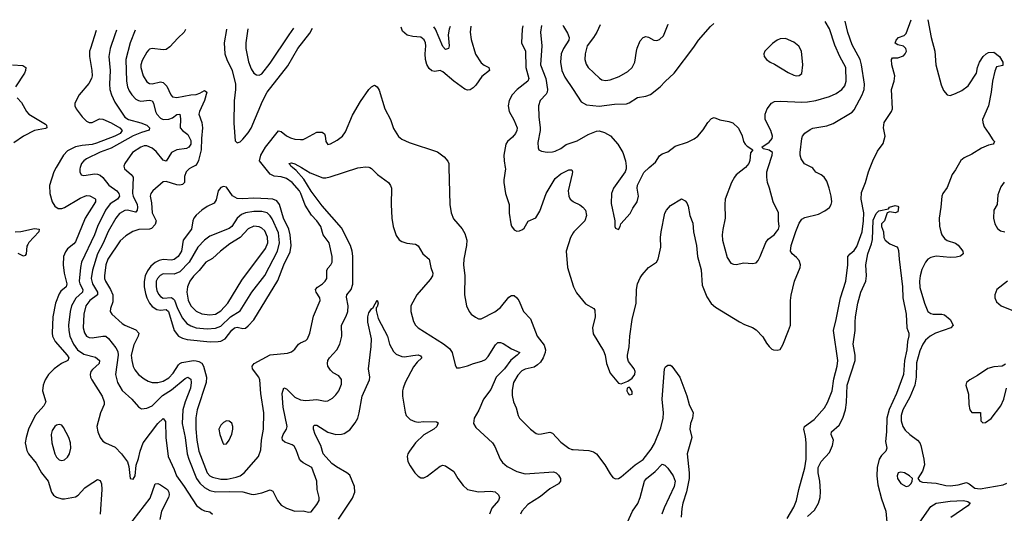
# Model space of a CAD drawing. Header units: inches. Extents: x 1649636 to 1815363, y 506543 to 641975.
# Tile 395 of 656: x 1705962 to 1713146, y 637475 to 641080. Entities that reach past the tile are written whole.
import ezdxf

# ---------------------------------------------------------------- set-up
doc = ezdxf.new("R2010")
doc.units = ezdxf.units.IN
doc.header["$MEASUREMENT"] = 0
for name, color, linetype in [('B7603', 7, 'Continuous'), ('B7604', 7, 'Continuous'), ('B7613', 7, 'Continuous'), ('B7614', 7, 'Continuous')]:
    doc.layers.add(name, color=color, linetype=linetype)

msp = doc.modelspace()

# ---------------------------------------------------------------- linework, layer by layer
at = {"layer": 'B7603', "color": 5}
for points, elevation in [([(1706228.6, 640000), (1706211, 639970), (1706178.7, 639870), (1706182.6, 639810), (1706198.6, 639750), (1706217.5, 639717.5), (1706241.9, 639701.9), (1706270, 639700.6), (1706290, 639708.6), (1706402.8, 639777.2), (1706450, 639795.3), (1706473.6, 639793.6), (1706510, 639774.7), (1706515.2, 639770), (1706515.5, 639750), (1706441.1, 639630), (1706370, 639458), (1706357.5, 639442.5), (1706310, 639406), (1706295.7, 639384.3), (1706282.5, 639350), (1706278.4, 639290), (1706286.4, 639230), (1706306.3, 639150), (1706302.3, 639130), (1706263.6, 639096.4), (1706250, 639077.7), (1706224.5, 639010), (1706204.1, 638910), (1706198.2, 638790), (1706201.7, 638770), (1706220.5, 638730), (1706309.5, 638630), (1706322, 638610), (1706313.6, 638590), (1706266.2, 638570), (1706212.6, 638530), (1706171.9, 638488.1), (1706147.5, 638450), (1706132.8, 638410), (1706129.3, 638370), (1706153.6, 638290), (1706139.5, 638260.5), (1706074.8, 638190), (1706027.7, 638090), (1706009.5, 638030), (1706002.8, 637990), (1706013.6, 637933.6), (1706027.1, 637910), (1706081.4, 637841.4), (1706121.9, 637770), (1706169.3, 637710), (1706193.2, 637630), (1706208.1, 637608.1), (1706230, 637592.6), (1706270, 637581.8), (1706290, 637581.8), (1706370, 637595.6), (1706390, 637607.4), (1706438.6, 637661.4), (1706461.5, 637678.5), (1706530, 637722), (1706550, 637715.5), (1706558.6, 637690), (1706562.3, 637650), (1706550.2, 637470.2)], 520), ([(1706404.5, 640000), (1706401.5, 639990), (1706400.2, 639970), (1706410, 639947.4), (1706430, 639942.8), (1706510, 639954.2), (1706530, 639952.4), (1706550, 639944), (1706570, 639927.4), (1706611.5, 639871.5), (1706671.2, 639831.2), (1706685.9, 639810), (1706690.8, 639790), (1706676.5, 639770), (1706623.6, 639736.4), (1706588.4, 639690), (1706529.4, 639570.6), (1706507, 639510), (1706412.8, 639310), (1706404.8, 639270), (1706395.5, 639170), (1706400.1, 639150), (1706423.1, 639110), (1706419.5, 639090), (1706372.5, 639047.5), (1706340.1, 638990), (1706329.5, 638950), (1706319.6, 638850), (1706320.6, 638810), (1706329.2, 638769.2), (1706355.3, 638710), (1706383.7, 638670), (1706430, 638638.2), (1706515.1, 638615.1), (1706545.3, 638590), (1706542.3, 638570), (1706493.6, 638526.4), (1706481.3, 638510), (1706476.5, 638490), (1706479.2, 638470), (1706488.2, 638450), (1706563.2, 638330), (1706578.8, 638290), (1706577.8, 638270), (1706551.1, 638210), (1706524.6, 638110), (1706531.8, 638070), (1706548.8, 638030), (1706570, 638003.1), (1706588, 637990), (1706658.2, 637958.2), (1706705.7, 637910), (1706748, 637850), (1706758, 637818), (1706768.2, 637730), (1706790, 637724.9), (1706806, 637750), (1706812.4, 637827.6), (1706830, 637876), (1706841.8, 637930), (1706864.2, 637990), (1706970, 638130.2), (1707010, 638168.7), (1707025.3, 638145.3), (1707028.7, 638030), (1707044.5, 637890), (1707090, 637795.8), (1707105.5, 637750), (1707163.3, 637670), (1707252.1, 637532.1), (1707290, 637503.2), (1707310, 637494.2), (1707350, 637487.2), (1707370.2, 637470)], 540), ([(1706724.4, 640000), (1706726.7, 639990), (1706774.9, 639950), (1706789.2, 639929.2), (1706784.8, 639810), (1706789.6, 639790), (1706820.1, 639730), (1706823, 639710), (1706819.3, 639690), (1706810, 639673.8), (1706806.5, 639673.5), (1706750, 639689.4), (1706730, 639687.7), (1706690, 639664.1), (1706663.6, 639630), (1706607.9, 639532.1), (1706571.9, 639448.1), (1706529.7, 639370), (1706492.8, 639250), (1706484.3, 639190), (1706494.3, 639150), (1706529.6, 639090), (1706528.8, 639070), (1706474.8, 639030), (1706445.5, 638990), (1706430.1, 638930), (1706425.5, 638830), (1706434, 638794), (1706450.3, 638770), (1706470, 638758.9), (1706490, 638755.8), (1706570, 638769.4), (1706590, 638768.2), (1706610, 638751.5), (1706663.9, 638683.9), (1706677.9, 638657.9), (1706681.6, 638630), (1706662.5, 638490), (1706676, 638430), (1706710, 638371.6), (1706780.3, 638310), (1706830, 638253), (1706850, 638238), (1706890, 638243.7), (1706930, 638259.7), (1707005.2, 638334.8), (1707070, 638376.1), (1707170, 638460.2), (1707190, 638470.2), (1707210, 638454.9), (1707214, 638430), (1707207.4, 638390), (1707169.6, 638290), (1707152.5, 638230), (1707146.8, 638130), (1707170.1, 638029.9), (1707185, 637910), (1707195.9, 637870), (1707252.5, 637730), (1707275.7, 637695.7), (1707310, 637663.5), (1707350, 637641.1), (1707390, 637632.3), (1707490, 637635.7), (1707590, 637632.4), (1707650, 637614.9), (1707670, 637613.4), (1707730, 637623.7), (1707790, 637646), (1707810, 637636.3), (1707842.3, 637570), (1707870, 637535.3), (1707910, 637511.8), (1707970, 637490.3), (1708030, 637492.4), (1708070, 637484), (1708090, 637487.3), (1708130, 637538.8), (1708146.6, 637570), (1708146.6, 637590), (1708133.3, 637650), (1708129.7, 637710), (1708093.7, 637810), (1708030, 637842.7), (1708014.9, 637854.9), (1708004.2, 637870), (1707979.8, 637939.8), (1707965.1, 637965.1), (1707950, 637975.8), (1707896, 637996), (1707879.7, 638010), (1707876.4, 638030), (1707884.1, 638050), (1707909.8, 638090), (1707914.3, 638110), (1707883.7, 638250), (1707877.2, 638350), (1707890, 638390.6), (1707910, 638383.1), (1707970, 638323.5), (1708010, 638304.3), (1708050, 638299.2), (1708130, 638306.3), (1708190, 638295.3), (1708210, 638297), (1708244.9, 638315.1), (1708270, 638340.5), (1708290, 638370.7), (1708310, 638418), (1708310, 638453.2), (1708290, 638479.5), (1708250, 638501.6), (1708230, 638519.5), (1708209.7, 638550), (1708206.9, 638570), (1708211.1, 638590), (1708223.1, 638610), (1708275.4, 638670), (1708297.4, 638710), (1708312.6, 638770), (1708309.8, 638850), (1708344.7, 638915.3), (1708357.5, 638950), (1708359.9, 638990), (1708346.7, 639053.3), (1708348.8, 639070), (1708379.8, 639110), (1708392.2, 639147.8), (1708392.2, 639352.2), (1708387.3, 639390), (1708374.7, 639430), (1708310, 639559.2), (1708170, 639721.2), (1708090, 639827.5), (1708036, 639916), (1707979.7, 639979.7), (1707953.6, 640000)], 560), ([(1707216.8, 640000), (1707199.6, 639990), (1707177.6, 639970), (1707165.4, 639934.6), (1707165.8, 639890), (1707150, 639875.4), (1707130, 639870.5), (1707110, 639873.2), (1707030, 639899.4), (1707010, 639896.8), (1706932.9, 639830), (1706919, 639810), (1706913.8, 639790), (1706923.6, 639743.6), (1706927.9, 639670), (1706957.7, 639610), (1706950, 639584.2), (1706924.3, 639555.7), (1706908.9, 639551.1), (1706832.6, 639547.4), (1706787.1, 639532.9), (1706737.6, 639502.4), (1706694.8, 639465.2), (1706604.6, 639330), (1706591.6, 639290), (1706580.4, 639210), (1706581.6, 639190), (1706589.5, 639170), (1706625.8, 639110), (1706641.4, 639070), (1706640.7, 639019.3), (1706624.2, 638970), (1706623.1, 638950), (1706635.3, 638930), (1706710, 638862.4), (1706730, 638849.2), (1706810, 638814.2), (1706831, 638790), (1706826.3, 638770), (1706795.5, 638704.5), (1706776.6, 638630), (1706779.4, 638590), (1706790, 638548.5), (1706802.1, 638522.1), (1706830, 638488.2), (1706870, 638456.5), (1706900.1, 638440.1), (1706930, 638430.8), (1706970, 638430.7), (1707010, 638440.9), (1707050, 638463.6), (1707082.1, 638497.9), (1707120.6, 638559.4), (1707130.3, 638569.7), (1707144.4, 638575.6), (1707229.4, 638590), (1707250, 638589.7), (1707270, 638584.7), (1707290, 638570.7), (1707302.3, 638550), (1707324.4, 638470), (1707323.6, 638430), (1707256.4, 638230), (1707247.2, 638172.8), (1707246.9, 638093.1), (1707253.5, 638010), (1707268.5, 637928.5), (1707330.1, 637770), (1707349.8, 637749.8), (1707370, 637738.6), (1707430, 637723.7), (1707476, 637724), (1707541.7, 637738.3), (1707570.7, 637749.3), (1707600.3, 637770), (1707705, 637890), (1707720.6, 637939.4), (1707726.5, 638010), (1707742.2, 638090), (1707743.7, 638210), (1707722.3, 638350), (1707715, 638450), (1707707.4, 638470), (1707661.5, 638530), (1707657.3, 638550), (1707672.8, 638570), (1707790, 638633.7), (1707915.5, 638644.5), (1707946.4, 638653.6), (1707970, 638674), (1707995.6, 638710), (1708010, 638721.1), (1708050, 638738), (1708062, 638750), (1708079.8, 638790), (1708105.3, 638914.7), (1708155.6, 639030), (1708153.1, 639050), (1708126.3, 639090), (1708121.5, 639110), (1708134.2, 639125.8), (1708172.3, 639150), (1708192.1, 639170), (1708202.4, 639190), (1708202.8, 639250), (1708212.2, 639267.8), (1708232.9, 639290), (1708241.6, 639310), (1708241.1, 639350), (1708219.8, 639450), (1708177, 639510), (1708159.1, 639570), (1708131.2, 639610), (1708092.5, 639652.5), (1708045.5, 639725.5), (1708014.6, 639810), (1708003.1, 639830), (1707950, 639890.9), (1707910, 639920.3), (1707870, 639932), (1707818.1, 639938.1), (1707790, 639953), (1707751.9, 640000)], 580), ([(1708017.2, 640000), (1708081.6, 639961.6), (1708174.9, 639925.1), (1708195.1, 639924.9), (1708227.5, 639932.5), (1708430, 639997), (1708449.1, 640000)], 560), ([(1708517, 640000), (1708530, 639993), (1708573.4, 639950), (1708653, 639890), (1708668, 639870), (1708674.4, 639850), (1708671.8, 639730), (1708676.5, 639630), (1708687.4, 639570), (1708710, 639504), (1708730, 639473), (1708750, 639459.5), (1708787.9, 639447.9), (1708850, 639441.3), (1708870, 639428.9), (1708902.7, 639370), (1708950.3, 639330), (1708961.2, 639270), (1708977.7, 639230), (1708973.6, 639210), (1708956.3, 639183.7), (1708858.9, 639070), (1708815.8, 638990), (1708816.5, 638950), (1708836.2, 638876.2), (1708850.2, 638850.2), (1708870.4, 638830), (1709053.7, 638713.7), (1709098.1, 638678.1), (1709118.4, 638650), (1709139.5, 638559.5), (1709150, 638537.3), (1709170, 638537.6), (1709230, 638551.5), (1709272.3, 638570), (1709333.7, 638586.3), (1709360.6, 638599.4), (1709380.8, 638619.2), (1709434.3, 638705.7), (1709450, 638722.4), (1709470, 638722), (1709490, 638715.3), (1709550, 638675.8), (1709610.6, 638650), (1709593, 638630), (1709546.2, 638593.8), (1709498.9, 638530), (1709438.4, 638470), (1709400.6, 638379.4), (1709345.5, 638310), (1709311.9, 638228.1), (1709278.9, 638170), (1709272.7, 638130), (1709290, 638102), (1709412.7, 637990), (1709430, 637962.8), (1709467, 637870), (1709485.5, 637845.5), (1709518, 637818), (1709590, 637780.9), (1709650, 637763.2), (1709857.8, 637777.8), (1709877.1, 637770), (1709894.2, 637754.2), (1709907.9, 637730), (1709909.1, 637710), (1709894.3, 637690), (1709830, 637653.1), (1709761.7, 637598.2), (1709670, 637539.2), (1709624.9, 637490), (1709616.1, 637470)], 560), ([(1709093.8, 640000), (1709101.2, 639730), (1709110.2, 639670.2), (1709126.4, 639626.4), (1709190, 639551.6), (1709210, 639517.4), (1709224.2, 639470), (1709222.7, 639430), (1709203.5, 639330), (1709200.2, 639290), (1709208.9, 639210), (1709207.2, 639070), (1709221.3, 638990), (1709241.6, 638950), (1709257.3, 638930), (1709287.9, 638907.9), (1709310, 638895.8), (1709330, 638894.6), (1709430, 638947.1), (1709470, 638977.5), (1709530, 639053.9), (1709550, 639066.3), (1709570, 639065.1), (1709589.3, 639050), (1709604.3, 639030), (1709638, 638950), (1709690, 638896.4), (1709737.7, 638770), (1709790, 638702.8), (1709798, 638670), (1709797.1, 638650), (1709781.4, 638610), (1709761, 638579), (1709741, 638558.9), (1709716.6, 638543.4), (1709650, 638527.3), (1709625.1, 638514.9), (1709595.7, 638484.3), (1709566.3, 638430), (1709554.4, 638374.4), (1709555.9, 638335.9), (1709565.2, 638290), (1709585.3, 638245.3), (1709598.3, 638190), (1709609.3, 638169.3), (1709690, 638090.4), (1709730, 638059.3), (1709750, 638054.4), (1709770, 638055.8), (1709830, 638067.2), (1709850, 638060.3), (1709910, 637996), (1709970, 637950.3), (1709990, 637942.3), (1710000, 637941.7)], 580), ([(1709505, 640000), (1709506.7, 639990), (1709494, 639910), (1709495, 639890), (1709507.6, 639810), (1709532.6, 639730), (1709533.9, 639666.1), (1709545.5, 639590), (1709551.4, 639571.4), (1709570, 639545.5), (1709590, 639536.4), (1709610, 639538.7), (1709630, 639547), (1709641.8, 639558.2), (1709671.6, 639608.4), (1709727.1, 639632.8), (1709758, 639682), (1709802.5, 639810), (1709870, 639920.2), (1709910, 639955), (1709970, 639984.6), (1709990, 639984), (1709994.7, 639970), (1709993.2, 639953.2), (1709964.8, 639830), (1709968.1, 639790), (1709979.5, 639770), (1710000, 639752.1)], 620), ([(1705930, 639530.1), (1705970, 639532.7), (1706070, 639555.5), (1706103.7, 639550), (1706102.3, 639530), (1706027.9, 639452.1), (1706020.6, 639439.4), (1706015.2, 639424.9), (1706010.1, 639369.9), (1706001.3, 639358.7), (1705990, 639353.8), (1705950, 639373.6)], 480), ([(1710000, 639523), (1709980.1, 639490), (1709950.1, 639390), (1709959.1, 639270), (1710000, 639136.5)], 620), ([(1708287.2, 637432.8), (1708390, 637585.2), (1708408.5, 637630), (1708405.3, 637670), (1708370, 637752.8), (1708350, 637771.9), (1708274.1, 637814.1), (1708239.5, 637839.5), (1708177.5, 637910), (1708158.8, 637970), (1708118.1, 638050), (1708106.5, 638090), (1708105.7, 638110), (1708110, 638118), (1708130, 638119.1), (1708210, 638066.8), (1708270, 638051.2), (1708310, 638052.3), (1708330, 638057.7), (1708370, 638086), (1708410, 638136.5), (1708429, 638170), (1708440.2, 638210), (1708461, 638330), (1708514.3, 638450), (1708517.4, 638470), (1708506.6, 638530), (1708526.4, 638693.6), (1708528, 638750), (1708503.1, 638870), (1708502.5, 638910), (1708510, 638939.3), (1708530, 638968.2), (1708542.4, 638977.6), (1708570, 639031.3), (1708578, 639010), (1708570, 638982), (1708563.5, 638976.5), (1708563.4, 638956.6), (1708576.8, 638896.8), (1708645.2, 638770), (1708660.6, 638710), (1708690, 638657.4), (1708710, 638636.5), (1708750, 638620.3), (1708770, 638617), (1708830, 638628.9), (1708870, 638631.4), (1708885.8, 638625.8), (1708896.3, 638610), (1708861.8, 638578.2), (1708835.1, 638544.9), (1708774.9, 638430), (1708759.6, 638390), (1708755.2, 638370), (1708755.6, 638330), (1708773.6, 638213.6), (1708782.6, 638190), (1708810, 638159.5), (1708845.2, 638145.3), (1708870, 638140.9), (1708910, 638144.9), (1709003.5, 638143.5), (1709014.9, 638134.9), (1709006, 638110), (1708983.1, 638090), (1708911.8, 638048.2), (1708850, 637988.9), (1708806.2, 637930), (1708794.5, 637910), (1708789.4, 637889.4), (1708794.3, 637854.3), (1708810, 637822), (1708846, 637770), (1708870, 637747.7), (1708890, 637735.5), (1708910, 637734.9), (1708934.6, 637745.4), (1709030, 637819.5), (1709050, 637826), (1709070, 637822), (1709130, 637780.7), (1709159.3, 637730), (1709198.3, 637678.3), (1709230, 637650.4), (1709310, 637632.8), (1709396.1, 637636.1), (1709431.5, 637631.5), (1709456, 637610), (1709462.8, 637590), (1709455.5, 637570), (1709407.4, 637512.6), (1709390.4, 637470)], 540), ([(1706750, 637371.5), (1706913.9, 637586.1), (1706950, 637690.5), (1706970, 637691.8), (1706990, 637683.2), (1707039.6, 637650), (1707050.2, 637630), (1707052.1, 637610), (1707047.2, 637590), (1706996, 637490), (1706984.4, 637430)], 520)]:
    msp.add_lwpolyline(points, dxfattribs=dict(at, elevation=elevation))
for points, elevation in [([(1707450, 639861.6), (1707430, 639853.6), (1707410, 639829.3), (1707395.8, 639764.2), (1707380.8, 639739.2), (1707330, 639714.6), (1707290.7, 639689.3), (1707250, 639652), (1707233.8, 639630), (1707226, 639610), (1707216.1, 639550), (1707155.9, 639470), (1707141.7, 639390), (1707119.5, 639350), (1707090, 639327.9), (1707070, 639324.8), (1707010, 639328.3), (1706979.6, 639320.5), (1706950, 639305.9), (1706919.7, 639280.3), (1706893.8, 639246.2), (1706878.4, 639210), (1706871, 639169), (1706871.4, 639130), (1706879.3, 639079.3), (1706889, 639049), (1706910, 639010.2), (1706930, 638985), (1706962.5, 638962.5), (1706990, 638958.3), (1707030, 638963.1), (1707046.9, 638950), (1707090.5, 638810.5), (1707120.2, 638770), (1707150, 638753.1), (1707184.8, 638744.8), (1707352.5, 638727.5), (1707410, 638729), (1707430, 638733.2), (1707460.9, 638750), (1707510, 638811.8), (1707530, 638829.5), (1707550, 638834.6), (1707590, 638823.8), (1707610, 638827.8), (1707630, 638843.2), (1707671.2, 638888.8), (1707844.6, 639175.4), (1707889, 639290), (1707934.8, 639385.2), (1707943.2, 639430), (1707936.2, 639510), (1707926.5, 639550), (1707886.4, 639630), (1707856.7, 639730), (1707837.3, 639757.3), (1707810, 639769.4), (1707772.9, 639772.9), (1707670, 639776.4), (1707590, 639770.9), (1707550, 639773.7), (1707514.4, 639794.4), (1707470, 639857)], 620), ([(1707670, 639679.2), (1707610.1, 639669.9), (1707581.6, 639658.4), (1707549.3, 639630.7), (1707510.9, 639570), (1707490, 639554.3), (1707350, 639498.7), (1707310, 639469.8), (1707262.1, 639417.9), (1707199.3, 639310), (1707130, 639238.4), (1707090, 639222.4), (1707010, 639222.9), (1706987.5, 639212.5), (1706966.8, 639190), (1706959, 639170), (1706956.8, 639130), (1706962.7, 639102.7), (1706975.3, 639075.3), (1706990, 639058.1), (1707010, 639046.8), (1707070, 639050.1), (1707082.7, 639042.7), (1707091.5, 639031.5), (1707114.7, 638970), (1707150, 638899.7), (1707181.9, 638861.9), (1707210, 638843.3), (1707250.6, 638830), (1707330, 638821.3), (1707390, 638826.4), (1707430, 638842.9), (1707500.2, 638910), (1707570, 638952.9), (1707655.4, 639090), (1707750, 639213), (1707842.6, 639390), (1707857, 639450), (1707850, 639524), (1707805, 639625), (1707790, 639648.2), (1707768.5, 639668.5), (1707730, 639678.6)], 640), ([(1707670, 639571.1), (1707630, 639552.2), (1707571, 639489), (1707496.2, 639443.8), (1707426.7, 639390), (1707370, 639336.8), (1707321.2, 639310), (1707271.5, 639248.5), (1707230, 639207.4), (1707204.2, 639170), (1707187.1, 639130), (1707182.7, 639090), (1707191.5, 639031.5), (1707211, 638991), (1707250, 638951.8), (1707290, 638932.2), (1707350, 638923.8), (1707390, 638929), (1707430, 638953.6), (1707482.1, 639010), (1707583.3, 639176.7), (1707756, 639410), (1707772.8, 639450), (1707771.5, 639491.5), (1707750, 639537.2), (1707730, 639557), (1707710, 639568.3)], 660), ([(1707470, 638149.6), (1707450, 638138.4), (1707430, 638118.7), (1707416.1, 638090), (1707421.5, 638050), (1707443.6, 637990), (1707450, 637981.3), (1707470, 637983.1), (1707490.6, 638010), (1707510, 638053), (1707518.3, 638090), (1707518, 638110), (1707510, 638133.3), (1707490, 638147.6)], 620), ([(1706250, 638122.9), (1706230, 638118.4), (1706219.1, 638110), (1706200.2, 638079.8), (1706191.8, 638050), (1706196.9, 637990), (1706218.6, 637910), (1706230, 637884.9), (1706250, 637865.7), (1706270, 637861.1), (1706290, 637866.7), (1706310, 637885.5), (1706326, 637910), (1706335.1, 637950), (1706333, 637990), (1706320.5, 638030), (1706282.5, 638102.5), (1706270, 638119.5)], 540)]:
    msp.add_lwpolyline(points, close=True, dxfattribs=dict(at, elevation=elevation))
at = {"layer": 'B7604', "color": 5}
for points, elevation in [([(1707472.2, 641011.8), (1707470.7, 641009.3), (1707455.3, 640910), (1707460.1, 640830), (1707474, 640790), (1707513.5, 640710), (1707537.2, 640610), (1707537.6, 640570), (1707526.7, 640486.7), (1707524.7, 640324.7), (1707534.9, 640194.9), (1707550, 640180.5), (1707570, 640188.8), (1707590, 640206.3), (1707630, 640253.7), (1707650, 640288.7), (1707734.4, 640485.6), (1707767.6, 640550), (1707917.6, 640742.4), (1707991.7, 640870), (1708078.7, 640981.3), (1708099.1, 641018.7)], 620), ([(1707626.1, 641013.5), (1707625.1, 640994.9), (1707611.8, 640910), (1707611, 640870), (1707631.4, 640771.4), (1707650, 640720.4), (1707670.3, 640690), (1707690, 640676.1), (1707710, 640674), (1707730, 640684.4), (1707790, 640762.2), (1707927.5, 640970), (1707962.5, 641017.2)], 640), ([(1709255, 641031.5), (1709249.6, 640990), (1709255.7, 640935.7), (1709287.4, 640827.4), (1709330, 640765.6), (1709350, 640748.4), (1709386, 640730), (1709390.2, 640710), (1709334.5, 640665.5), (1709290, 640601.4), (1709270, 640581.4), (1709250, 640568.6), (1709230, 640565), (1709210, 640571.9), (1709130.3, 640630.3), (1709050, 640698.9), (1709030, 640708.6), (1708990, 640700.4), (1708970, 640707.1), (1708950, 640724.6), (1708932.5, 640752.5), (1708922.1, 640790), (1708919.9, 640830), (1708925.8, 640890), (1708924.1, 640910), (1708914, 640934), (1708890, 640953), (1708830, 640957.5), (1708790, 640967.3), (1708755.9, 640995.9), (1708744.7, 641025.9)], 580), ([(1709102.5, 641029.8), (1709095, 641010), (1709089.5, 640970.5), (1709095, 640890), (1709091.4, 640870), (1709070, 640861.6), (1709050, 640883.6), (1708996, 641010), (1708983.7, 641028.5)], 560), ([(1709633.6, 641035.7), (1709628, 641010), (1709624.4, 640910), (1709652.6, 640850), (1709656.3, 640730), (1709676.6, 640650), (1709669.4, 640630), (1709591.2, 640570), (1709556.5, 640530), (1709534.2, 640490), (1709525.2, 640450), (1709532.9, 640410), (1709568.1, 640348.1), (1709591, 640290), (1709590.2, 640270), (1709580.7, 640250), (1709557.7, 640222.3), (1709520.3, 640190), (1709508.2, 640171.8), (1709495.3, 640090), (1709496.8, 640050), (1709505, 640000)], 620), ([(1709768.6, 641037.2), (1709762.7, 640990), (1709770.9, 640890), (1709762.2, 640750), (1709801, 640650), (1709813.1, 640570), (1709811, 640550), (1709803.7, 640536.3), (1709758.9, 640490), (1709747.4, 640450), (1709749, 640371), (1709760.2, 640290), (1709760.2, 640270), (1709742.9, 640182.9), (1709744.9, 640144.9), (1709750.5, 640130.5), (1709770, 640119.1), (1709810, 640113.7), (1709850, 640114), (1709870, 640119.6), (1709910, 640139.7), (1709950.5, 640169.5), (1710000, 640185.3)], 640), ([(1709925.5, 641038.9), (1709929.5, 641029.5), (1709960.3, 640980.3), (1709971, 640950), (1709969.4, 640930), (1709929.3, 640870), (1709912.6, 640830), (1709907.1, 640770), (1709918.2, 640710), (1709940.2, 640660.2), (1710000, 640569.1)], 660), ([(1706520.1, 641001.2), (1706477.7, 640870), (1706472.7, 640850), (1706472.5, 640810), (1706488.7, 640708.7), (1706490.9, 640670), (1706487, 640650), (1706466.5, 640613.5), (1706396, 640530), (1706365.7, 640470), (1706364.9, 640450), (1706373.4, 640430), (1706419.1, 640370), (1706450, 640339.3), (1706470, 640329.5), (1706490, 640329.5), (1706545.2, 640354.8), (1706570, 640353.1), (1706630, 640327.3), (1706694, 640290), (1706709.4, 640270), (1706695.1, 640250), (1706656.8, 640230), (1706522.7, 640177.3), (1706490, 640167.4), (1706418.5, 640161.5), (1706369.4, 640150.6), (1706310, 640122.3), (1706281.4, 640090), (1706228.6, 640000)], 520), ([(1706669.5, 641002.9), (1706655.3, 640970), (1706622.6, 640870), (1706612.7, 640810), (1706621.4, 640710), (1706617.9, 640610), (1706620.8, 640570), (1706631.3, 640531.3), (1706657.1, 640477.1), (1706730, 640367.4), (1706756, 640350), (1706846.7, 640326.7), (1706890, 640310.2), (1706908.8, 640290), (1706906.7, 640273.3), (1706850, 640256.7), (1706790, 640232.1), (1706630, 640141), (1706550, 640111.5), (1706450, 640064), (1706429.2, 640050), (1706413.7, 640030), (1706404.5, 640000)], 540), ([(1706804, 641004.4), (1706768.9, 640910), (1706737.9, 640790), (1706740.4, 640630), (1706748.3, 640590), (1706760.2, 640560.2), (1706779.7, 640530), (1706810, 640499.7), (1706828.9, 640488.9), (1706846.1, 640486.1), (1706910, 640492.5), (1706930, 640487), (1706939.3, 640470), (1706953.1, 640410), (1706963.2, 640390), (1706990, 640360.9), (1707010, 640350.8), (1707050, 640353.4), (1707076.5, 640363.5), (1707110, 640386.5), (1707130.8, 640390.8), (1707136.2, 640356.2), (1707133.5, 640290), (1707149.2, 640270), (1707190, 640240.8), (1707210, 640198.7), (1707210.5, 640170), (1707195.8, 640150), (1707179.8, 640140.2), (1707110, 640129.9), (1707068.8, 640111.2), (1707030, 640046.2), (1707010, 640054.8), (1706957.2, 640117.2), (1706930, 640141.7), (1706890, 640158.8), (1706870, 640158.7), (1706846, 640150), (1706784.4, 640110), (1706729.1, 640030), (1706722, 640010), (1706724.4, 640000)], 560), ([(1707172.3, 641008.5), (1707162.6, 640990), (1707114.9, 640945.1), (1707058.9, 640881.1), (1707030, 640863.2), (1707010, 640858.6), (1706930, 640868.6), (1706910, 640863.5), (1706903, 640857), (1706890, 640842.4), (1706856.9, 640783.1), (1706845.7, 640750), (1706845, 640730), (1706862.6, 640670), (1706890, 640627.3), (1706910, 640614.3), (1706930, 640611.6), (1706990, 640626.7), (1707010, 640621.4), (1707035.5, 640595.5), (1707063.8, 640530), (1707076.7, 640516.7), (1707110, 640512.5), (1707210, 640531.2), (1707250, 640534.1), (1707276.7, 640543.3), (1707310, 640562.6), (1707327.6, 640550), (1707310.8, 640490.8), (1707273.5, 640410), (1707269.4, 640390), (1707290.1, 640330), (1707295.7, 640290), (1707287.6, 640212.4), (1707286, 640130), (1707267.3, 640052.7), (1707256.6, 640030), (1707244.1, 640015.9), (1707216.8, 640000)], 580), ([(1705910, 640750.4), (1705985.8, 640745.8), (1706006.8, 640730), (1706005.5, 640710), (1705997.6, 640690), (1705931.7, 640590)], 480), ([(1707751.9, 640000), (1707711.3, 640050), (1707721.8, 640090), (1707756.6, 640150), (1707850, 640267.2), (1707870, 640263.8), (1707910, 640231.1), (1707937.9, 640217.9), (1707970, 640207.7), (1708010, 640203.9), (1708030, 640205.5), (1708050, 640214), (1708130, 640258.5), (1708170, 640258.3), (1708185.3, 640245.3), (1708192, 640232), (1708197, 640190), (1708210, 640168.5), (1708230, 640172.4), (1708279.6, 640200.4), (1708316.9, 640230), (1708339.2, 640260.8), (1708390, 640382), (1708450, 640482), (1708510, 640570.7), (1708530, 640590.7), (1708550, 640600.7), (1708570, 640590.8), (1708585.9, 640565.9), (1708626.7, 640430), (1708666.7, 640350), (1708690, 640284.9), (1708726.8, 640226.8), (1708750, 640207.4), (1708802.9, 640182.9), (1709010, 640115.5), (1709059.6, 640079.6), (1709086.6, 640046.6), (1709093, 640030), (1709093.8, 640000)], 580), ([(1705943.7, 640510), (1705975.9, 640475.9), (1706012.7, 640410), (1706028.7, 640390), (1706150, 640316.2), (1706157.3, 640310), (1706159.3, 640290), (1706150, 640284.8), (1706070, 640269.8), (1705990.9, 640229.1), (1705920.4, 640179.6)], 480), ([(1707953.6, 640000), (1707940.7, 640010), (1707938.3, 640018.3), (1707926, 640030), (1707945.1, 640034.9), (1707970, 640028.2), (1708017.2, 640000)], 560), ([(1708449.1, 640000), (1708485.8, 640005.8), (1708510, 640003.8), (1708517, 640000)], 560)]:
    msp.add_lwpolyline(points, dxfattribs=dict(at, elevation=elevation))
at = {"layer": 'B7613', "color": 5}
for points, elevation in [([(1710000, 639136.5), (1710002, 639130), (1710024.1, 639084.1), (1710090, 639005.2), (1710150.2, 638970.2), (1710158, 638958), (1710160.7, 638910), (1710142, 638830), (1710146, 638786), (1710222.8, 638662.8), (1710233.8, 638630), (1710244.4, 638570), (1710270, 638498.8), (1710330, 638424.7), (1710350, 638422), (1710399.3, 638440.7), (1710430, 638462.8), (1710451.3, 638490), (1710452.4, 638510), (1710444.7, 638530), (1710404.4, 638584.4), (1710397.2, 638610), (1710397.4, 638630), (1710410, 638691.3), (1710414.6, 638770), (1710431.6, 638890), (1710458.9, 639010), (1710463.4, 639110), (1710470.8, 639150), (1710490, 639194.9), (1710504, 639216), (1710550.7, 639269.3), (1710608, 639310), (1710620.4, 639330), (1710640.8, 639419.2), (1710638, 639490), (1710641.8, 639530), (1710670, 639666), (1710681.6, 639690), (1710710, 639724), (1710790, 639771), (1710818, 639758), (1710830, 639742), (1710838.5, 639718.5), (1710852.4, 639650), (1710873.2, 639593.2), (1710879.2, 639530), (1710900.2, 639430), (1710908.4, 639350), (1710934.4, 639254.4), (1710941.4, 639141.4), (1710975.5, 639055.5), (1711006.3, 639006.3), (1711039.6, 638979.6), (1711213.3, 638873.3), (1711250, 638853.7), (1711310, 638832), (1711335.6, 638815.6), (1711384, 638764), (1711410, 638718.8), (1711430, 638694), (1711450, 638674.8), (1711462, 638670), (1711490, 638666.8), (1711510, 638671), (1711530, 638704.7), (1711572.6, 638810), (1711585.4, 638850), (1711587.1, 638870), (1711585.6, 639030), (1711590.7, 639069.3), (1711615.4, 639170), (1711657.1, 639270), (1711658, 639290), (1711650, 639320.7), (1711630, 639344), (1711598, 639370), (1711587.3, 639390), (1711591.6, 639430), (1711626.1, 639533.9), (1711650, 639593), (1711670, 639623), (1711690, 639635.8), (1711790, 639660.9), (1711836.5, 639683.5), (1711870.7, 639709.3), (1711882.6, 639730), (1711887.1, 639750), (1711883.9, 639790), (1711867.8, 639850), (1711850, 639900.9), (1711832.3, 639930), (1711810, 639946.6), (1711770, 639966.6), (1711750, 639996.2), (1711742.5, 640000)], 620), ([(1710388, 640000), (1710387.7, 639990), (1710379.1, 639970), (1710295.3, 639850), (1710280.2, 639810), (1710278.5, 639738.6), (1710305.5, 639610), (1710305.5, 639570), (1710310, 639558), (1710330, 639547.3), (1710344, 639570), (1710349, 639590), (1710416.4, 639663.6), (1710435.9, 639704.1), (1710466.6, 639750), (1710476.2, 639790), (1710467.6, 639850), (1710469.6, 639870.4), (1710515.5, 639964.5), (1710555.4, 640000)], 640), ([(1711256.9, 640000), (1711190, 639946.6), (1711177.3, 639930), (1711155.5, 639890), (1711110.2, 639770), (1711106.9, 639730), (1711110.2, 639630), (1711092.5, 639547.5), (1711087.7, 639510), (1711089.1, 639469.1), (1711122.9, 639342.9), (1711150, 639302.8), (1711170, 639294), (1711190, 639293.4), (1711245.2, 639305.2), (1711310, 639300.7), (1711334.7, 639305.3), (1711350, 639320.7), (1711365.1, 639350), (1711406.2, 639453.8), (1711423.5, 639476.5), (1711466.3, 639510), (1711484.4, 639530), (1711498, 639550), (1711503.1, 639570), (1711497.6, 639610), (1711498, 639670), (1711458.7, 639750), (1711433.6, 639850), (1711418.7, 639890), (1711413, 639930), (1711413, 639970), (1711423, 640000)], 640), ([(1711562.3, 637437.7), (1711610, 637520.3), (1711630.6, 637570), (1711647.3, 637650), (1711691.4, 637808.6), (1711700.8, 637870), (1711701.1, 637990), (1711696.4, 638036.4), (1711683.8, 638090), (1711687.3, 638110), (1711758.5, 638161.5), (1711834.9, 638245.1), (1711856.6, 638283.4), (1711889.3, 638370.7), (1711902.4, 638457.6), (1711926.9, 638550), (1711931.3, 638590), (1711898.9, 638810), (1711920.1, 638890), (1711949.9, 639050), (1711989, 639170), (1712005, 639290), (1712005.3, 639350), (1712020.4, 639370), (1712050, 639395.6), (1712070, 639423.9), (1712108.3, 639531.7), (1712119.7, 639610), (1712121.9, 639670), (1712101.4, 639770), (1712103.1, 639816.9), (1712133, 639890), (1712154.2, 639970), (1712166.8, 640000)], 580), ([(1712800, 640000), (1712790, 639982.6), (1712765.2, 639950), (1712730, 639854), (1712696.9, 639810), (1712689.2, 639790), (1712683, 639710), (1712670.8, 639630), (1712672.3, 639572.3), (1712682.5, 639530), (1712690.2, 639510), (1712710, 639482.2), (1712730, 639468.5), (1712790, 639449.2), (1712810, 639434.2), (1712842.3, 639390), (1712844.9, 639370), (1712826.1, 639353.9), (1712794.4, 639345.6), (1712750, 639343.8), (1712650, 639352.5), (1712610, 639344.1), (1712588.9, 639331.1), (1712570.1, 639309.9), (1712544.7, 639255.3), (1712531.3, 639208.7), (1712526.4, 639170), (1712530, 639124.9), (1712562.7, 639010), (1712589.2, 638950), (1712610, 638935), (1712627.3, 638930), (1712690, 638929), (1712710, 638924), (1712751.3, 638890), (1712773.8, 638850), (1712756.9, 638830), (1712643.2, 638790), (1712604.7, 638770), (1712570, 638739), (1712550.7, 638710), (1712530, 638661.1), (1712505.2, 638574.8), (1712502.7, 638470), (1712492.9, 638410), (1712456.1, 638323.9), (1712406.1, 638230), (1712394.3, 638190), (1712393.4, 638150), (1712406.7, 638110), (1712423.3, 638083.4), (1712457.6, 638050), (1712512.7, 638010), (1712530.2, 637990), (1712537.3, 637970), (1712559, 637870), (1712562.7, 637830), (1712550, 637783.7), (1712514.8, 637730), (1712530.5, 637710.5), (1712550, 637703), (1712650, 637696.5), (1712719, 637679), (1712750, 637676.3), (1712810, 637683.5), (1712870, 637699.1), (1712890, 637691), (1712930, 637659.5), (1712970, 637653.9), (1713136.7, 637683.3), (1713163.9, 637696.1)], 580), ([(1713146.1, 639893.9), (1713121.4, 639858.6), (1713098.4, 639801.6), (1713094.9, 639730), (1713068.5, 639690), (1713068.3, 639630), (1713075.8, 639590), (1713096.2, 639556.2), (1713119, 639539), (1713150, 639530.2)], 620), ([(1710000, 639752.1), (1710002.4, 639750), (1710050, 639727.5), (1710071.7, 639711.7), (1710090, 639688.8), (1710098.6, 639650), (1710085.6, 639610), (1710004.2, 639530), (1710000, 639523)], 620), ([(1711710, 637451.2), (1711761.2, 637498.8), (1711789.8, 637550), (1711802.3, 637590), (1711805.4, 637634.6), (1711799, 637710), (1711787.3, 637770), (1711787.5, 637810), (1711810, 637853.4), (1711870, 637919.6), (1711893.3, 637970), (1711900.2, 638010), (1711883.8, 638050), (1711885.3, 638070), (1711942.1, 638117.9), (1711968.9, 638171.1), (1711986.5, 638230), (1711995.9, 638284.1), (1711998.8, 638410), (1712058.9, 638590), (1712058.8, 638630), (1712043.1, 638710), (1712057.6, 638810), (1712056.9, 638870), (1712061.5, 638910), (1712077, 639010), (1712098.6, 639090), (1712136.5, 639170), (1712139.8, 639210), (1712136.1, 639290), (1712150.7, 639370), (1712177.1, 639442.9), (1712184.3, 639475.7), (1712190, 639615.5), (1712210, 639663.8), (1712230, 639684.9), (1712302, 639698), (1712309, 639710), (1712350, 639722.8), (1712370, 639718), (1712374.8, 639710), (1712370, 639678), (1712350, 639669.2), (1712310, 639678), (1712291.6, 639668.4), (1712270.8, 639610), (1712251, 639590), (1712250.8, 639570), (1712264.9, 639530), (1712267.3, 639490), (1712277.3, 639470), (1712310, 639442), (1712361.1, 639421.1), (1712370, 639411), (1712375.1, 639395.1), (1712378.7, 639330), (1712402.4, 639130), (1712405.3, 639050), (1712430.2, 638929.8), (1712434.9, 638830), (1712450.3, 638790.3), (1712450.3, 638770.3), (1712440.2, 638730), (1712435.8, 638670), (1712418.3, 638590), (1712411.1, 638490), (1712360.1, 638350), (1712306.9, 638233.1), (1712288.9, 638171.1), (1712286.2, 638070), (1712278.5, 637998.5), (1712289.1, 637950), (1712280.9, 637930), (1712250, 637896.5), (1712233.3, 637870), (1712217.9, 637810), (1712216.2, 637750), (1712224.2, 637684.2), (1712250, 637580.7), (1712280.5, 637490), (1712288.9, 637410)], 560), ([(1713168.9, 639170), (1713092, 639110), (1713075.8, 639070), (1713076.4, 639050), (1713090, 639019.1), (1713123, 638990), (1713199.8, 638959.8)], 620), ([(1710000, 637941.7), (1710114.7, 637934.7), (1710150, 637924.4), (1710170.2, 637910.2), (1710230.5, 637830), (1710270, 637762.8), (1710290, 637737.3), (1710310, 637727.7), (1710330, 637730.4), (1710350, 637742), (1710451.8, 637828.2), (1710510, 637867.7), (1710570, 637943), (1710594.8, 637985.2), (1710639.7, 638100.3), (1710656.8, 638170), (1710658.5, 638210), (1710649.9, 638310), (1710666.4, 638530), (1710674.9, 638545.1), (1710690, 638555.9), (1710710, 638556), (1710719.6, 638550), (1710778.4, 638470), (1710830, 638333.4), (1710847.3, 638270), (1710875.2, 638210), (1710871.2, 638170), (1710856.9, 638130), (1710851.3, 638090), (1710866, 638030), (1710832.7, 637910), (1710847.4, 637770), (1710847, 637730), (1710827.9, 637632.1), (1710800.9, 637550), (1710792.4, 637510), (1710787.8, 637447.8)], 580), ([(1713155.5, 638564.5), (1713130, 638549.8), (1713070, 638545.1), (1713027, 638533), (1712950, 638481.5), (1712893.4, 638450), (1712870.6, 638430), (1712864.9, 638410), (1712885.8, 638345.8), (1712887.1, 638270), (1712894.3, 638230), (1712910.3, 638210.3), (1712971.5, 638211.5), (1712974.9, 638150), (1712990, 638136.4), (1713010, 638138), (1713050, 638166.7), (1713120.9, 638259.1), (1713143.1, 638310), (1713161.8, 638390)], 620), ([(1710361.1, 637330), (1710434, 637490), (1710472, 637548), (1710489.1, 637590.9), (1710521, 637710), (1710534.7, 637730), (1710598.9, 637781.1), (1710650, 637833), (1710670, 637827.7), (1710690, 637804.9), (1710731, 637750), (1710745, 637710), (1710736.6, 637670), (1710663.6, 637516.4), (1710648.4, 637470)], 560), ([(1712513.9, 637386.1), (1712610, 637524.2), (1712650, 637549.6), (1712750, 637565), (1712848.4, 637568.4), (1712881.1, 637561.1), (1712897.1, 637550), (1712880.2, 637530), (1712755.9, 637444.1)], 560)]:
    msp.add_lwpolyline(points, dxfattribs=dict(at, elevation=elevation))
for points, elevation in [([(1710410, 638395.3), (1710394, 638390), (1710391.3, 638370), (1710401, 638350), (1710410, 638341), (1710430, 638344.7), (1710430, 638366), (1710415.3, 638390)], 620), ([(1712390, 637776.9), (1712371, 637770), (1712365.3, 637750), (1712367.2, 637730), (1712390, 637693.4), (1712430, 637670.6), (1712450, 637674.8), (1712466.8, 637693.2), (1712474, 637710), (1712475.3, 637730), (1712453.2, 637750), (1712419, 637770)], 580)]:
    msp.add_lwpolyline(points, close=True, dxfattribs=dict(at, elevation=elevation))
at = {"layer": 'B7614', "color": 5}
for points, elevation in [([(1710000, 640569.1), (1710059.1, 640479.1), (1710097.6, 640457.6), (1710189.3, 640449.3), (1710302.7, 640462.7), (1710390, 640465.3), (1710410, 640471.8), (1710470, 640512.7), (1710530, 640522), (1710565.8, 640534.2), (1710636, 640590), (1710671.3, 640628.7), (1710738.4, 640690), (1710881.7, 640878.3), (1710916, 640930), (1711002.7, 641030), (1711026, 641051.1)], 660), ([(1710196.3, 641041.9), (1710172.5, 640990), (1710149.3, 640950.7), (1710102.9, 640890), (1710087.7, 640830), (1710085.7, 640790), (1710094.8, 640754.8), (1710110.4, 640730), (1710193, 640653), (1710210, 640641.7), (1710235.2, 640635.3), (1710270, 640639.7), (1710336, 640664), (1710398.7, 640701.3), (1710429.8, 640730), (1710450.8, 640770), (1710461.4, 640850), (1710468.2, 640871.8), (1710490, 640924.9), (1710510, 640950.4), (1710530, 640957.6), (1710550, 640952), (1710590, 640930.3), (1710610, 640927.6), (1710630, 640934.3), (1710658.5, 640961.5), (1710693.6, 641046.4), (1710694.3, 641047.4)], 680), ([(1711423, 640000), (1711453, 640090), (1711454, 640110), (1711430, 640126), (1711390, 640138), (1711376, 640150), (1711430, 640186.4), (1711452.1, 640212.1), (1711454.5, 640230), (1711443.7, 640270), (1711401.6, 640350), (1711400.5, 640390), (1711416.9, 640430), (1711447.3, 640470), (1711470, 640483.1), (1711514.3, 640485.7), (1711670, 640476.8), (1711710, 640479), (1711769.8, 640490.2), (1711870, 640519.3), (1711918.6, 640541.4), (1711960.3, 640570), (1711982.4, 640597.6), (1711993.1, 640630), (1711989.8, 640730), (1711946.8, 640810), (1711910, 640893), (1711870, 641012), (1711838.9, 641065.9)], 640), ([(1711742.5, 640000), (1711687.7, 640027.7), (1711663.8, 640063.8), (1711656.5, 640090), (1711656.8, 640110), (1711668.1, 640211.9), (1711674.6, 640230), (1711690, 640250.3), (1711730, 640278.9), (1711750, 640287.4), (1711850, 640305.2), (1711897.6, 640322.4), (1712035.1, 640404.9), (1712050, 640422.3), (1712110, 640531.5), (1712123.4, 640570), (1712125.8, 640610), (1712105.2, 640750), (1712094, 640790), (1712036.2, 640896.2), (1712005.5, 640985.5), (1711984.2, 641068.6)], 620), ([(1712166.8, 640000), (1712187.6, 640050), (1712220.9, 640119.1), (1712263.3, 640176.7), (1712276.1, 640230), (1712265.2, 640290), (1712270, 640328.4), (1712323.1, 640410), (1712329.8, 640430), (1712323.5, 640570), (1712342.2, 640630), (1712346.8, 640670), (1712325.7, 640750), (1712322.7, 640790), (1712330, 640801), (1712370, 640801.7), (1712410, 640816.1), (1712423.9, 640830), (1712432.8, 640850), (1712426.6, 640870), (1712410, 640886.6), (1712370, 640897), (1712349.6, 640909.6), (1712358, 640930), (1712374, 640950), (1712414.9, 640965.1), (1712430, 640978.8), (1712466.6, 641077.7)], 580), ([(1712589, 641080), (1712613.6, 640950), (1712638.4, 640850), (1712646.4, 640750), (1712684.4, 640604.4), (1712702.3, 640562.3), (1712730.3, 640530.3), (1712750, 640527), (1712790, 640540.3), (1712836.9, 640563.1), (1712883.3, 640596.7), (1712942.9, 640690), (1712950, 640730.4), (1712965.8, 640770), (1712992.5, 640810), (1713013.7, 640830), (1713030, 640839.4), (1713070, 640843.1), (1713110.7, 640810), (1713134.8, 640770), (1713134.4, 640745.6), (1713090, 640735.3), (1713076.4, 640703.6), (1713059.5, 640630), (1713050.3, 640550.3), (1713030.7, 640450), (1712988.1, 640350), (1712988.4, 640328.4), (1712998, 640298), (1713034, 640250), (1713061.7, 640201.7), (1713074, 640190), (1713070, 640178), (1713064.7, 640170), (1713030, 640163.5), (1712979.4, 640140.6), (1712910, 640097), (1712854, 640070), (1712830, 640052.2), (1712800, 640000)], 580), ([(1710555.4, 640000), (1710600.1, 640039.9), (1710630, 640086), (1710650, 640101), (1710690, 640114), (1710744.5, 640155.5), (1710834.1, 640185.9), (1710884, 640210), (1710909, 640230), (1710950, 640274.8), (1710983.7, 640330), (1711010, 640359.1), (1711030, 640364.9), (1711070, 640347.7), (1711136.7, 640336.7), (1711166.2, 640326.2), (1711207, 640287), (1711233, 640233), (1711243.1, 640190), (1711256.5, 640170), (1711270, 640155.3), (1711310.7, 640130), (1711293.3, 640106.7), (1711288.9, 640051.1), (1711281.6, 640030), (1711258.6, 640001.4), (1711256.9, 640000)], 640), ([(1710000, 640185.3), (1710030, 640195), (1710110, 640241.8), (1710170, 640265.6), (1710190, 640267.2), (1710230, 640257.3), (1710271.7, 640231.7), (1710325.3, 640170), (1710363.1, 640110), (1710382.4, 640050), (1710388.2, 640010), (1710388, 640000)], 640)]:
    msp.add_lwpolyline(points, dxfattribs=dict(at, elevation=elevation))
at = {"layer": 'B7614', "color": 5, "elevation": 660}
msp.add_lwpolyline([(1711550, 640942), (1711510, 640940.9), (1711488.7, 640931.3), (1711453.8, 640906.2), (1711398.8, 640850), (1711390.8, 640830), (1711394.8, 640810), (1711410.7, 640790), (1711438.8, 640770), (1711470, 640755.8), (1711570, 640694), (1711610, 640675.8), (1711630, 640670.4), (1711650, 640672.7), (1711670, 640687.7), (1711676.3, 640750), (1711666, 640850), (1711645.9, 640885.9), (1711610, 640916.2)], close=True, dxfattribs=at)

doc.saveas('drawing.dxf')
